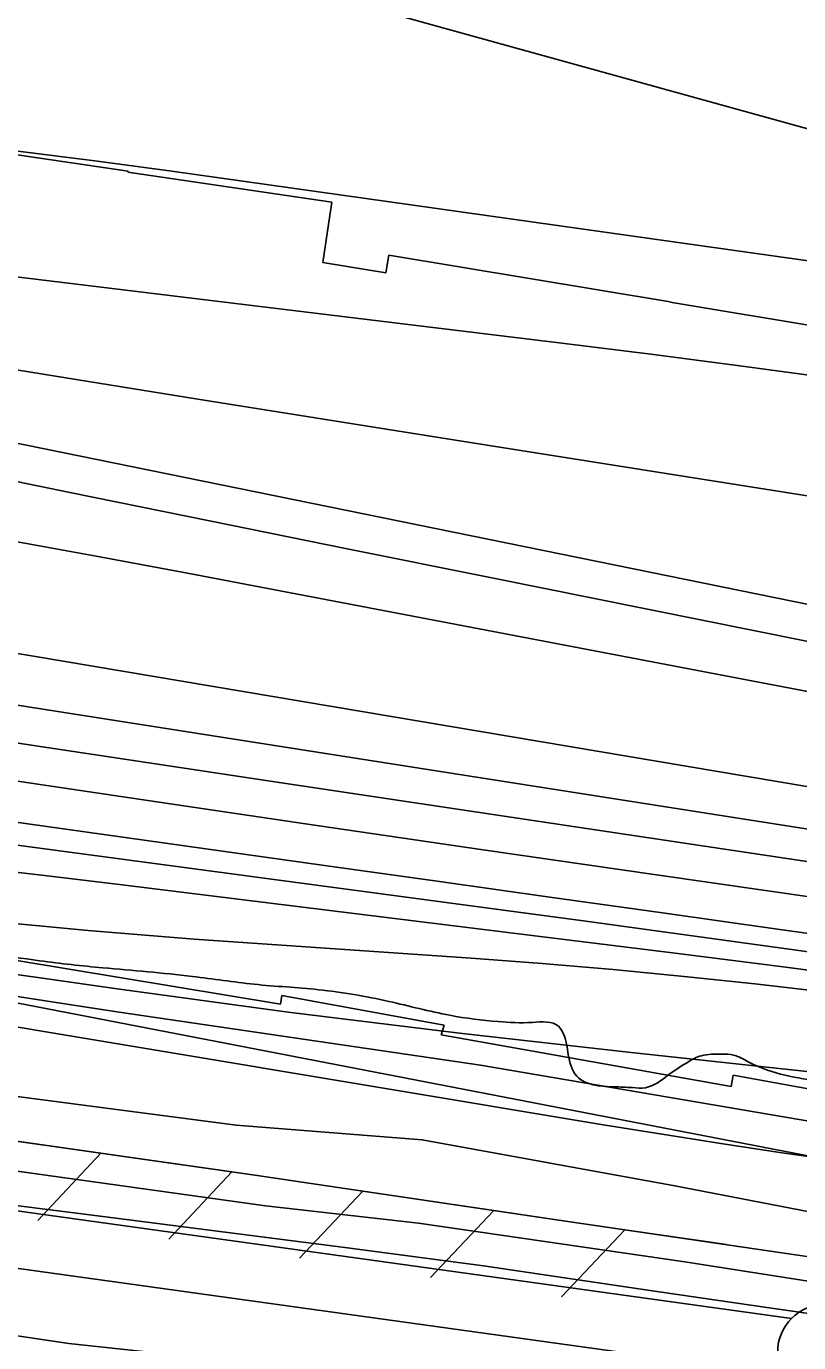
# Model space of a CAD drawing. Extents: x 3734862 to 3772949, y 391520 to 417239.
# Drawn here: x 3747866 to 3748274, y 403662 to 404358 of the extents above; entities that cross this region are included whole.
import ezdxf

# ---------------------------------------------------------------- set-up
doc = ezdxf.new("R2010")
doc.units = 0
for name, color, linetype in [('V-FLOD-BASE', 7, 'Continuous'), ('V-LEVE-TOET', 7, 'Continuous'), ('V-RIVR-EDGE', 7, 'Continuous'), ('V-RRAP-FSHR', 7, 'Continuous'), ('V-RRAP-RVMT', 7, 'Continuous'), ('V-SITE-VEGE', 7, 'Continuous'), ('V-SURV-LINE', 7, 'Continuous'), ('V-TOPO-DPTH', 7, 'Continuous'), ('V-TOPO-MAJR', 7, 'Continuous'), ('V-TOPO-MINR', 7, 'Continuous'), ('V-TOPO-WATR', 7, 'Continuous')]:
    doc.layers.add(name, color=color, linetype=linetype)

msp = doc.modelspace()

# ---------------------------------------------------------------- linework, layer by layer
at = {"layer": 'V-FLOD-BASE'}
for points in [[(3746931.91, 403862.02), (3747008.08, 403853.53), (3747126.04, 403837.79), (3747268.5, 403815.17), (3747399.55, 403797.17), (3747547.42, 403777.84), (3747715.21, 403753.02), (3747906.35, 403728.78), (3748034.29, 403712.43)], [(3748495.03, 403642.05), (3748370.26, 403664.52), (3748259.98, 403680.35), (3748200.6, 403688.96), (3748107.53, 403702.81), (3748034.29, 403712.43)]]:
    msp.add_lwpolyline(points, dxfattribs=at)
at = {"layer": 'V-LEVE-TOET'}
for points in [[(3747357.52, 403822.21), (3747570.36, 403792.94), (3747776.08, 403764.58), (3747992.29, 403734.4), (3748073.26, 403725.23)], [(3747320.29, 403739.5), (3747527.43, 403709.74), (3747696.96, 403690.06), (3747888.22, 403661.62), (3748088.22, 403640.15)], [(3748768.13, 403611.14), (3748630.25, 403635.67), (3748588.32, 403643.07), (3748575.71, 403645.65), (3748556.18, 403648.35), (3748532.25, 403651.53), (3748525.85, 403652.38), (3748508.11, 403655.12), (3748492.4, 403658.66), (3748453.78, 403667.66), (3748343.48, 403684.52), (3748214.14, 403704.85), (3748073.26, 403725.23)]]:
    msp.add_lwpolyline(points, dxfattribs=at)
at = {"layer": 'V-RIVR-EDGE'}
msp.add_spline([(3743293.35, 404868.11), (3743323.66, 404860.76), (3743346.3, 404858.28), (3743379.44, 404853.34), (3743405.31, 404846), (3743461.88, 404831.3), (3743501.07, 404815.03), (3743532.17, 404803.23), (3743554.39, 404794.68), (3743570.56, 404791), (3743591.99, 404789.33), (3743608.56, 404787.67), (3743623.11, 404785.21), (3743642.51, 404779.91), (3743665.54, 404773.38), (3743754.46, 404755.37), (3743775.88, 404750.46), (3743787.59, 404743.56), (3743806.56, 404731.79), (3743823.12, 404724.06), (3743854.64, 404713.47), (3743871.61, 404707.36), (3743894.23, 404697.6), (3743913.61, 404687.45), (3743935.83, 404677.69), (3743957.24, 404671.16), (3743969.37, 404670.32), (3743994.04, 404671.48), (3744006.98, 404671.04), (3744021.94, 404668.58), (3744046.99, 404661.24), (3744083.36, 404651.85), (3744107.2, 404645.32), (3744132.26, 404641.21), (3744163.79, 404636.28), (3744211.08, 404627.67), (3744243.41, 404620.72), (3744267.26, 404615), (3744300.8, 404605.61), (3744331.1, 404597.45), (3744358.58, 404587.68), (3744378.37, 404580.35), (3744415.54, 404566.11), (3744449.07, 404553.89), (3744477.36, 404545.33), (3744501.6, 404537.59), (3744520.19, 404531.48), (3744538.37, 404526.17), (3744566.65, 404515.19), (3744624.01, 404493.21), (3744650.26, 404478.59), (3744669.24, 404466), (3744673.66, 404457.5), (3744684.97, 404452.62), (3744691.83, 404445.73), (3744698.68, 404435.2), (3744707.56, 404430.32), (3744719.29, 404431.1), (3744724.96, 404433.11), (3744737.49, 404433.49), (3744745.98, 404431.44), (3744765.36, 404420.88), (3744785.14, 404405.87), (3744820.67, 404382.33), (3744830.37, 404379.88), (3744841.68, 404377.42), (3744853.81, 404374.56), (3744865.11, 404368.07), (3744872.78, 404361.98), (3744880.06, 404361.16), (3744903.51, 404359.08), (3744932.61, 404352.94), (3744944.72, 404347.65), (3744955.63, 404344.39), (3744974.61, 404334.23), (3744983.91, 404333.4), (3744995.24, 404333.78), (3745012.21, 404332.12), (3745022.32, 404329.67), (3745030.8, 404325.2), (3745039.29, 404324.77), (3745051.02, 404324.74), (3745074.87, 404324.68), (3745087.4, 404323.04), (3745109.63, 404318.13), (3745128.22, 404313.23), (3745160.16, 404309.51), (3745185.63, 404309.85), (3745207.88, 404311.01), (3745232.96, 404314.99), (3745247.11, 404315.77), (3745261.27, 404315.73), (3745274.6, 404312.46), (3745291.16, 404304.34), (3745304.09, 404298.64), (3745317.02, 404294.16), (3745333.59, 404292.91), (3745358.25, 404290.42), (3745387.76, 404284.69), (3745417.67, 404280.97), (3745454.05, 404273.2), (3745480.71, 404264.64), (3745507.78, 404255.28), (3745530.01, 404249.16), (3745550.22, 404245.47), (3745583.76, 404236.08), (3745619.72, 404227.91), (3745646, 404222.99), (3745654.89, 404220.94), (3745671.46, 404216.86), (3745683.58, 404211.98), (3745696.51, 404208.31), (3745719.14, 404203.4), (3745740.97, 404200.11), (3745764.41, 404195.2), (3745796.35, 404192.29), (3745832.72, 404185.73), (3745847.68, 404182.05), (3745861.81, 404175.95), (3745871.1, 404171.48), (3745887.67, 404168.21), (3745902.23, 404169.38), (3745918.02, 404175.41), (3745932.58, 404177.8), (3745945.93, 404177.77), (3745956.84, 404177.33), (3745971.79, 404172.85), (3746023.92, 404156.55), (3746042.51, 404154.07), (3746070.81, 404150.36), (3746091.43, 404149.91), (3746112.05, 404147.84), (3746132.67, 404145.36), (3746160.15, 404141.65), (3746177.13, 404139.18), (3746193.3, 404138.74), (3746209.48, 404138.3), (3746272.53, 404128.03), (3746296.38, 404124.33), (3746332.76, 404116.96), (3746353.37, 404112.87), (3746368.74, 404112.43), (3746375.61, 404112.41), (3746387.34, 404112.38), (3746403.1, 404109.91), (3746420.88, 404105.83), (3746440.27, 404098.1), (3746450.77, 404091.2), (3746455.2, 404083.91), (3746464.89, 404079.43), (3746485.5, 404070.89), (3746515.4, 404063.54), (3746551.78, 404056.57), (3746563.09, 404054.12), (3746573.59, 404048.43), (3746585.71, 404043.96), (3746610.37, 404041.06), (3746625.74, 404041.43), (3746635.85, 404041.41), (3746653.63, 404036.91), (3746669.39, 404034.45), (3746697.69, 404030.33), (3746728.81, 404025.4), (3746736.5, 404025.79), (3746744.18, 404026.58), (3746752.68, 404029.79), (3746761.58, 404030.98), (3746772.1, 404030.96), (3746781.8, 404028.91), (3746804.82, 404020.77), (3746855.35, 404010.53), (3746863.03, 404010.92), (3746880.43, 404015.73), (3746897.84, 404022.97), (3746904.71, 404024.16), (3746915.63, 404024.54), (3746934.62, 404019.23), (3746946.74, 404012.33), (3746956.03, 404007.86), (3746973, 404001.75), (3746991.59, 403997.66), (3746998.46, 403997.65), (3747003.31, 403997.23), (3747010.18, 403996), (3747017.85, 403989.91), (3747024.31, 403985.45), (3747029.97, 403985.44), (3747036.45, 403990.68), (3747040.91, 403992.28), (3747047.78, 403992.27), (3747054.65, 403992.25), (3747065.97, 403989.8), (3747084.96, 403984.9), (3747096.69, 403984.06), (3747106.39, 403984.03), (3747147.63, 403978.27), (3747177.54, 403976.58), (3747201.8, 403975.31), (3747217.98, 403974.46), (3747231.73, 403974.83), (3747241.83, 403974.8), (3747259.62, 403973.14), (3747333.59, 403961.64), (3747359.06, 403957.93), (3747384.94, 403958.27), (3747403.96, 403962.68), (3747410.83, 403962.66), (3747420.53, 403960.61), (3747433.46, 403957.75), (3747435.48, 403953.7), (3747437.08, 403948.85), (3747439.5, 403945.6), (3747444.35, 403943.17), (3747456.47, 403938.69), (3747480.31, 403932.56), (3747502.54, 403930.08), (3747511.84, 403928.04), (3747522.75, 403925.58), (3747535.68, 403923.13), (3747553.06, 403919.04), (3747578.52, 403912.51), (3747635.91, 403900.64), (3747669.86, 403893.28), (3747690.47, 403889.58), (3747709.47, 403885.9), (3747725.24, 403885.46), (3747740.61, 403885.82), (3747754.75, 403882.96), (3747766.87, 403879.29), (3747778.19, 403875.22), (3747787.48, 403872.77), (3747802.44, 403871.11), (3747819.02, 403870.67), (3747872.78, 403864.06), (3747906.34, 403860.34), (3747953.64, 403855.78), (3747986.38, 403851.65), (3748020.34, 403848.74), (3748057.53, 403842.58), (3748089.86, 403835.22), (3748115.32, 403831.92), (3748133.52, 403831.47), (3748147.26, 403829.42), (3748150.08, 403824.96), (3748152.48, 403814.44), (3748156.9, 403803.11), (3748167, 403798.23), (3748176.7, 403797.4), (3748186.41, 403796.97), (3748193.28, 403796.95), (3748205.02, 403803.39), (3748215.96, 403810.65), (3748222.84, 403813.86), (3748233.76, 403814.65), (3748239.83, 403814.23), (3748245.48, 403811.79), (3748251.14, 403808.94), (3748288.72, 403799.95), (3748317.02, 403796.24), (3748335.61, 403793.77), (3748353.8, 403792.11), (3748366.33, 403788.03), (3748379.26, 403782.34), (3748384.9, 403776.67), (3748389.75, 403775.04), (3748397.84, 403774.61), (3748406.33, 403775.8), (3748426.96, 403778.18), (3748460.52, 403776.07), (3748475.07, 403774.42), (3748491.24, 403772.76), (3748504.18, 403772.73), (3748524.81, 403773.09), (3748537.74, 403772.65), (3748551.89, 403768.97), (3748559.56, 403764.51), (3748568.45, 403761.25), (3748600.38, 403755.11), (3748608.87, 403755.89), (3748624.24, 403755.86), (3748646.47, 403752.97), (3748662.64, 403748.48), (3748676.78, 403746.83), (3748692.94, 403739.51), (3748706.28, 403735.84), (3748725.68, 403732.15), (3748751.14, 403728.45), (3748770.55, 403728), (3748784.3, 403727.96), (3748793.6, 403727.94), (3748809.76, 403723.05), (3748824.71, 403718.97), (3748846.54, 403713.66), (3748865.54, 403711.18), (3748886.16, 403709.92), (3748902.33, 403707.86), (3748920.11, 403704.58), (3748946.78, 403697.64), (3748987.19, 403686.22), (3749018.71, 403678.86), (3749042.97, 403675.56), (3749065.6, 403671.06), (3749091.48, 403670.59), (3749109.27, 403669.33), (3749133.12, 403666.04), (3749146.86, 403664.79), (3749158.98, 403660.32), (3749181.61, 403654.6), (3749198.59, 403651.32), (3749225.68, 403649.64), (3749243.87, 403646.76), (3749268.13, 403645.49), (3749289.15, 403643.41), (3749299.25, 403641.77), (3749316.63, 403635.66), (3749328.75, 403630.78), (3749349.76, 403625.47), (3749370.77, 403619.76), (3749386.94, 403617.29), (3749403.11, 403614.42), (3749420.08, 403610.74), (3749470.59, 403594.85), (3749501.3, 403585.06), (3749524.74, 403580.56), (3749548.19, 403578.88), (3749568, 403577.62), (3749600.74, 403572.28)], degree=3, dxfattribs=at)
at = {"layer": 'V-RRAP-FSHR'}
for p, q in [((3747905.27, 403762.34), (3747871.9, 403726.69)), ((3747974.56, 403752.46), (3747941.19, 403716.81)), ((3748043.82, 403742.28), (3748010.25, 403706.81)), ((3748113.06, 403732.03), (3748079.5, 403696.56)), ((3748182.31, 403721.83), (3748148.81, 403686.3))]:
    msp.add_line(p, q, dxfattribs=at)
for points in [[(3749101.87, 403567.71), (3748754.49, 403631.07), (3748465.33, 403680.4), (3748152.18, 403726.24), (3747986.62, 403750.74), (3747615.43, 403803.64), (3746953.63, 403893.47), (3746599.45, 403951.75), (3746431.67, 403990.27), (3746318.35, 404004.02), (3746003.6, 404017.2), (3745787.49, 404039.53), (3745567.7, 404065.03), (3745268.62, 404122.36), (3744919.72, 404198.84), (3744483.72, 404317.65), (3744096.93, 404414.47)], [(3745755.59, 404164.01), (3746133.61, 404114.94), (3746460.39, 404044.32), (3746926.68, 403974.72), (3747307.57, 403936.2), (3747787.51, 403855.87), (3748350.38, 403747.16), (3748744.72, 403693.77), (3749488.17, 403561.96), (3750009.67, 403476.17), (3750471.22, 403416.56), (3750755.01, 403362.08), (3751258.21, 403214.08), (3751991.45, 402977.77), (3752370.29, 402844.74), (3752705.56, 402720.89), (3753300.95, 402568.26)], [(3747905.27, 403762.34), (3747835.96, 403772.21)], [(3747974.56, 403752.46), (3747905.26, 403762.34)], [(3748043.82, 403742.28), (3747986.62, 403750.74), (3747974.56, 403752.46)], [(3748113.06, 403732.03), (3748043.82, 403742.28)], [(3748182.31, 403721.83), (3748152.18, 403726.24), (3748113.06, 403732.03)], [(3748236.12, 403713.95), (3748182.31, 403721.83)]]:
    msp.add_lwpolyline(points, dxfattribs=at)
at = {"layer": 'V-RRAP-RVMT'}
for p, q in [((3747919.63, 404281.58), (3747802.31, 404298.78)), ((3747919.54, 404280.99), (3747919.63, 404281.58)), ((3748027.38, 404265.18), (3747919.54, 404280.99)), ((3748022.7, 404233.27), (3748027.38, 404265.18)), ((3748057.61, 404237.18), (3748056.04, 404227.72)), ((3748206.42, 404212.48), (3748057.61, 404237.18)), ((3748056.04, 404227.72), (3748022.7, 404233.27)), ((3748206.39, 404212.28), (3748206.42, 404212.48)), ((3748335.19, 404190.9), (3748206.39, 404212.28)), ((3747859.72, 403864.42), (3748000.28, 403841.09)), ((3748000.28, 403841.09), (3748001, 403845.68)), ((3748001, 403845.68), (3748086.81, 403830.04)), ((3748086.81, 403830.04), (3748085.23, 403824.85)), ((3748085.23, 403824.85), (3748238.52, 403797.64)), ((3748238.52, 403797.64), (3748239.59, 403803.55)), ((3748239.59, 403803.55), (3748378.74, 403778.31))]:
    msp.add_line(p, q, dxfattribs=at)
at = {"layer": 'V-SITE-VEGE'}
msp.add_lwpolyline([(3747387.66, 403924.83), (3747535.19, 403902.48), (3747719.76, 403866.92), (3747914.94, 403836.96), (3748105.94, 403808.82), (3748290.03, 403777.42), (3748386.25, 403758.51), (3748446.82, 403752.35), (3748462.1, 403748.27), (3748468.12, 403743.67), (3748471.4, 403737.22), (3748471.45, 403726.13), (3748467.79, 403718.72), (3748461.37, 403709.91), (3748456.31, 403705.72), (3748454.46, 403705.25), (3748435.51, 403705.15), (3748376.78, 403712.71), (3748208.86, 403745.11), (3748075.18, 403769.39), (3747976.71, 403777.2), (3747771.85, 403803.87), (3747567.91, 403831.02), (3747286.75, 403865.62)], dxfattribs=at)
at = {"layer": 'V-SURV-LINE'}
for points in [[(3746796.58, 403879.69), (3748270.47, 403674.88)], [(3748266.35, 403645.16), (3746792.46, 403849.97)]]:
    msp.add_lwpolyline(points, dxfattribs=at)
msp.add_circle((3748288.21, 403657.27), 25, dxfattribs=at)
at = {"layer": 'V-TOPO-DPTH'}
for points in [[(3749393.36, 403742.62), (3748429.57, 403876.55), (3748407.21, 403879.68), (3748384.85, 403882.82), (3748362.49, 403886), (3748340.13, 403889.2), (3748199.11, 403909.49), (3748106.26, 403922.93), (3748013.43, 403936.46), (3747920.61, 403950.13), (3747827.81, 403963.9), (3747688.32, 403984.72), (3747661.65, 403988.75), (3747634.99, 403992.84), (3747608.34, 403997.04), (3747581.7, 404001.3), (3746999.88, 404095.54)], [(3746999.88, 404095.54), (3747581.7, 404001.3), (3747608.34, 403997.04), (3747634.99, 403992.84), (3747661.65, 403988.75), (3747688.32, 403984.72), (3747827.81, 403963.9), (3747920.61, 403950.13), (3748013.43, 403936.46), (3748106.26, 403922.93), (3748199.11, 403909.49), (3748340.13, 403889.2), (3748362.49, 403886), (3748384.85, 403882.82), (3748407.21, 403879.68), (3748429.57, 403876.55), (3749393.36, 403742.62)], [(3748797.56, 403843.39), (3748415.59, 403896.3), (3748401.97, 403898.21), (3748388.35, 403900.15), (3748374.74, 403902.13), (3748361.13, 403904.15), (3747997.31, 403958.62), (3747937.58, 403967.6), (3747877.85, 403976.61), (3747818.13, 403985.67), (3747758.41, 403994.77), (3747671.82, 404008.01), (3747655.41, 404010.54), (3747639.01, 404013.1), (3747622.61, 404015.69), (3747606.22, 404018.32), (3747372.79, 404055.97)], [(3748797.56, 403843.39), (3748415.59, 403896.3), (3748401.97, 403898.21), (3748388.35, 403900.15), (3748374.74, 403902.13), (3748361.13, 403904.15), (3747997.31, 403958.62), (3747937.58, 403967.6), (3747877.85, 403976.61), (3747818.13, 403985.67), (3747758.41, 403994.77), (3747671.82, 404008.01), (3747655.41, 404010.54), (3747639.01, 404013.1), (3747622.61, 404015.69), (3747606.22, 404018.32), (3747372.79, 404055.97)], [(3747408.94, 404003.22), (3747482.73, 403991.88), (3747553.75, 403981.15), (3747592.08, 403975.43), (3747630.41, 403969.78), (3747668.77, 403964.26), (3747707.13, 403958.82), (3748023.52, 403914.48), (3748083.12, 403906.12), (3748142.71, 403897.75), (3748202.31, 403889.38), (3748261.9, 403881), (3748345.51, 403869.24), (3748363.3, 403866.72), (3748381.08, 403864.19), (3748398.86, 403861.62), (3748416.64, 403859.03), (3748748.69, 403810.44), (3748855.69, 403794.64)], [(3747408.94, 404003.22), (3747482.73, 403991.88), (3747553.75, 403981.15), (3747592.08, 403975.43), (3747630.41, 403969.78), (3747668.77, 403964.26), (3747707.13, 403958.82), (3748023.52, 403914.48), (3748083.12, 403906.12), (3748142.71, 403897.75), (3748202.31, 403889.38), (3748261.9, 403881), (3748345.51, 403869.24), (3748363.3, 403866.72), (3748381.08, 403864.19), (3748398.86, 403861.62), (3748416.64, 403859.03), (3748748.69, 403810.44), (3748855.69, 403794.64)], [(3747195.17, 403972.34), (3747560.96, 403903.52), (3747588.14, 403898.56), (3747615.36, 403893.81), (3747642.62, 403889.36), (3747669.93, 403885.12), (3747823.43, 403862.14), (3747913.82, 403849.17), (3748004.31, 403836.95), (3748094.94, 403825.84), (3748185.67, 403815.48), (3748301.48, 403802.97), (3748334.35, 403799.21), (3748367.18, 403795.18), (3748399.96, 403790.74), (3748432.71, 403786.02), (3749382.92, 403643.17)], [(3748293.94, 403857.17), (3748266.12, 403860.87), (3748238.29, 403864.44), (3748210.45, 403867.94), (3747916.48, 403904.17), (3747878.42, 403908.74), (3747840.34, 403913.15)], [(3748293.94, 403857.17), (3748266.12, 403860.87), (3748238.29, 403864.44), (3748210.45, 403867.94), (3747916.48, 403904.17), (3747878.42, 403908.74), (3747840.34, 403913.15)]]:
    msp.add_lwpolyline(points, dxfattribs=at)
at = {"layer": 'V-TOPO-MAJR'}
for points in [[(3747109.84, 404285.39), (3747614.19, 404214.96), (3747645.71, 404210.46), (3747677.2, 404205.81), (3747708.66, 404200.96), (3747740.1, 404195.97), (3747816.87, 404183.53), (3747886.68, 404172.26), (3747956.5, 404161.03), (3748026.33, 404149.88), (3748096.17, 404138.78), (3748389.21, 404092.38), (3748407.62, 404089.49), (3748426.04, 404086.65), (3748444.47, 404083.87), (3748462.9, 404081.13), (3749414.23, 403941.53), (3750180.16, 403818.88), (3750202.44, 403815.2), (3750224.68, 403811.4), (3750246.9, 403807.39), (3750269.08, 403803.24), (3750569.3, 403745.7), (3750665.42, 403727.14)], [(3747453.26, 404064.39), (3747491.18, 404058), (3747529.13, 404051.75), (3747567.09, 404045.58), (3747630.73, 404035.36), (3747636.88, 404034.38), (3747643.03, 404033.4), (3747649.18, 404032.42), (3747655.33, 404031.46), (3747689.05, 404026.17), (3747712.06, 404022.56), (3747735.08, 404018.96), (3747758.09, 404015.35), (3747781.1, 404011.74), (3748380.47, 403917.77), (3748386.02, 403916.91), (3748391.57, 403916.08), (3748397.13, 403915.27), (3748402.69, 403914.47), (3748519.78, 403898.08), (3748583.91, 403889.22), (3748648.05, 403880.5), (3748712.23, 403872), (3748776.42, 403863.64)]]:
    msp.add_lwpolyline(points, dxfattribs=at)
at = {"layer": 'V-TOPO-MINR'}
for points in [[(3748702.24, 404179.15), (3748702.05, 404182.68), (3748700, 404186.97), (3748688.93, 404194.04), (3748677.43, 404200.17), (3748665.27, 404204.89), (3748652.69, 404208.65), (3748524.59, 404238.73), (3748492.27, 404246.52), (3748460.02, 404254.57), (3748427.86, 404263), (3748395.77, 404271.69), (3747975.84, 404388.07), (3747934.34, 404399.73), (3747892.91, 404411.59), (3747851.56, 404423.75), (3747810.26, 404436.1), (3747750.33, 404454.27), (3747739.01, 404457.57), (3747727.66, 404460.72), (3747716.24, 404463.63), (3747704.79, 404466.39), (3747300.03, 404559.54)], [(3747051.9, 404340.96), (3747608.56, 404257.11), (3747621.33, 404255.24), (3747634.11, 404253.44), (3747646.91, 404251.75), (3747659.71, 404250.12), (3747672.53, 404248.55), (3747685.34, 404246.98), (3747698.15, 404245.42), (3747710.97, 404243.86), (3748149.04, 404190.57), (3748197.46, 404184.54), (3748245.84, 404178.3), (3748294.19, 404171.78), (3748342.51, 404165.06), (3748410.59, 404155.38), (3748424.85, 404153.31), (3748439.1, 404151.19), (3748453.33, 404148.99), (3748467.56, 404146.75), (3748623.32, 404121.71), (3748715.43, 404106.91), (3748807.53, 404092.12)], [(3747365.19, 404333.34), (3747629.14, 404314.17), (3747663.39, 404311.55), (3747697.63, 404308.75), (3747731.85, 404305.69), (3747766.05, 404302.45), (3747779.52, 404301.12), (3747820.42, 404296.83), (3747861.27, 404292.19), (3747902.07, 404287.05), (3747942.82, 404281.56), (3748363.25, 404222.26), (3748407.1, 404216.07), (3748450.95, 404209.86), (3748494.8, 404203.64), (3748538.64, 404197.4), (3748695.19, 404175.1), (3748699.64, 404176.75), (3748702.24, 404179.15)], [(3747393.84, 404216.77), (3747638.52, 404181.02), (3747654.89, 404178.48), (3747671.24, 404175.77), (3747687.54, 404172.78), (3747703.81, 404169.61), (3748413.6, 404025.06), (3749353.9, 403905.1)], [(3747429.45, 404187.65), (3747469.22, 404183.29), (3747508.95, 404178.64), (3747548.64, 404173.57), (3747588.29, 404168.22), (3747654.01, 404158.99), (3747660.76, 404157.98), (3747667.5, 404156.88), (3747674.21, 404155.66), (3747680.91, 404154.35), (3747815.06, 404126.81), (3747888.84, 404111.71), (3747962.63, 404096.68), (3748036.44, 404081.75), (3748110.26, 404066.87), (3748391.53, 404010.39), (3748400.72, 404008.62), (3748409.93, 404006.94), (3748419.16, 404005.41), (3748428.41, 404003.97), (3748680.66, 403966.73), (3748801.49, 403949.2)], [(3747170.54, 404163.41), (3747584.6, 404126.74), (3747622.34, 404122.95), (3747660.01, 404118.57), (3747697.56, 404113.3), (3747735.03, 404107.45), (3747757.29, 404103.71), (3747805.81, 404095.38), (3747854.29, 404086.85), (3747902.71, 404078), (3747951.1, 404068.93), (3748362.23, 403990.56), (3748383.63, 403986.62), (3748405.06, 403982.89), (3748426.54, 403979.43), (3748448.05, 403976.17), (3749299.32, 403852.97)], [(3746999.88, 404095.54), (3747581.7, 404001.3), (3747608.34, 403997.04), (3747634.99, 403992.84), (3747661.65, 403988.75), (3747688.32, 403984.72), (3747827.81, 403963.9), (3747920.61, 403950.13), (3748013.43, 403936.46), (3748106.26, 403922.93), (3748199.11, 403909.49), (3748340.13, 403889.2), (3748362.49, 403886), (3748384.85, 403882.82), (3748407.21, 403879.68), (3748429.57, 403876.55), (3749393.36, 403742.62)], [(3747435.94, 404093.98), (3747489.11, 404085.87), (3747542.31, 404077.92), (3747631.95, 404064.72), (3747640.35, 404063.46), (3747648.73, 404062.17), (3747657.11, 404060.82), (3747665.49, 404059.43), (3748278.62, 403956.24), (3748298.13, 403952.95), (3748317.64, 403949.64), (3748337.15, 403946.31), (3748356.65, 403942.97), (3748376.17, 403939.71), (3748395.7, 403936.58), (3748415.27, 403933.64), (3748434.85, 403930.82), (3748481.17, 403924.38), (3748523.95, 403918.54), (3748566.74, 403912.82), (3748609.55, 403907.31), (3748652.39, 403901.92), (3749333.5, 403817.9)], [(3746991.4, 404059.64), (3747466.94, 403980.6), (3747493.69, 403976.24), (3747520.47, 403972.01), (3747547.27, 403967.96), (3747574.09, 403964.03), (3747600.93, 403960.23), (3747627.78, 403956.48), (3747654.64, 403952.8), (3747681.5, 403949.17), (3748118.22, 403890.81), (3748161.74, 403884.96), (3748205.25, 403879.06), (3748248.75, 403873.09), (3748292.24, 403867.07), (3748353, 403858.62), (3748366.1, 403856.77), (3748379.21, 403854.9), (3748392.31, 403852.99), (3748405.4, 403851.06), (3748583.62, 403824.45), (3748685.8, 403809.02), (3748787.94, 403793.38)], [(3747372.79, 404055.97), (3747606.22, 404018.32), (3747622.61, 404015.69), (3747639.01, 404013.1), (3747655.41, 404010.54), (3747671.82, 404008.01), (3747758.41, 403994.77), (3747818.13, 403985.67), (3747877.85, 403976.61), (3747937.58, 403967.6), (3747997.31, 403958.62), (3748361.13, 403904.15), (3748374.74, 403902.13), (3748388.35, 403900.15), (3748401.97, 403898.21), (3748415.59, 403896.3), (3748797.56, 403843.39)], [(3746946.46, 404000.84), (3747533.97, 403885.76), (3747572.41, 403878.4), (3747610.9, 403871.26), (3747649.44, 403864.44), (3747688.02, 403857.84), (3748170.94, 403777.36), (3748202.03, 403772.3), (3748233.16, 403767.4), (3748264.31, 403762.75), (3748295.5, 403758.27), (3748339.18, 403752.15), (3748348.54, 403750.82), (3748357.9, 403749.47), (3748367.25, 403748.08), (3748376.59, 403746.66), (3748496.33, 403728.29), (3748565.53, 403717.58), (3748634.71, 403706.76), (3748703.86, 403695.76), (3748772.99, 403684.65)], [(3747408.94, 404003.22), (3747482.73, 403991.88), (3747553.75, 403981.15), (3747592.08, 403975.43), (3747630.41, 403969.78), (3747668.77, 403964.26), (3747707.13, 403958.82), (3748023.52, 403914.48), (3748083.12, 403906.12), (3748142.71, 403897.75), (3748202.31, 403889.38), (3748261.9, 403881), (3748345.51, 403869.24), (3748363.3, 403866.72), (3748381.08, 403864.19), (3748398.86, 403861.62), (3748416.64, 403859.03), (3748748.69, 403810.44), (3748855.69, 403794.64)], [(3747460.63, 403944.43), (3747588.02, 403921.58), (3747603.89, 403918.81), (3747619.79, 403916.14), (3747635.71, 403913.62), (3747651.64, 403911.2), (3747731.06, 403899.53), (3747786.78, 403892.01), (3747842.6, 403885.35), (3747898.56, 403879.99), (3747954.61, 403875.5), (3748101.14, 403865.47), (3748138.7, 403862.65), (3748176.24, 403859.48), (3748213.73, 403855.81), (3748251.18, 403851.8), (3748301.27, 403846.09)], [(3747840.34, 403913.15), (3747878.42, 403908.74), (3747916.48, 403904.17), (3748210.45, 403867.94), (3748238.29, 403864.44), (3748266.12, 403860.87), (3748293.94, 403857.17)]]:
    msp.add_lwpolyline(points, dxfattribs=at)
at = {"layer": 'V-TOPO-WATR'}
msp.add_lwpolyline([(3747195.17, 403972.34), (3747560.96, 403903.52), (3747588.14, 403898.56), (3747615.36, 403893.81), (3747642.62, 403889.36), (3747669.93, 403885.12), (3747823.43, 403862.14), (3747913.82, 403849.17), (3748004.31, 403836.95), (3748094.94, 403825.84), (3748185.67, 403815.48), (3748301.48, 403802.97), (3748334.35, 403799.21), (3748367.18, 403795.18), (3748399.96, 403790.74), (3748432.71, 403786.02), (3749382.92, 403643.17)], dxfattribs=at)

doc.saveas('drawing.dxf')
